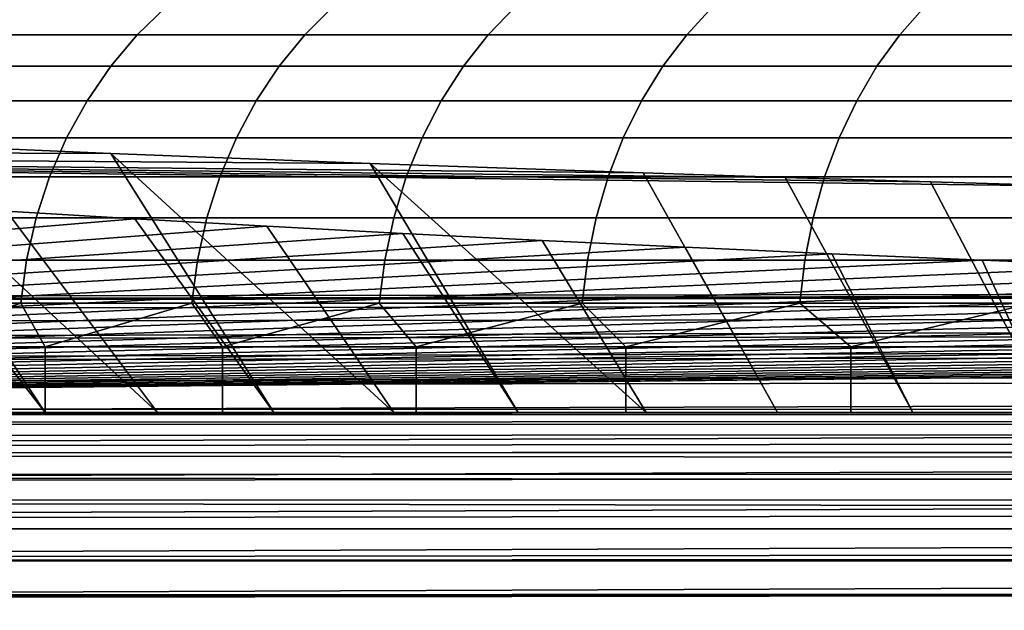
# Model space of a CAD drawing. Header units: metres. Extents: x -109 to 109, y -100 to 58.
# Tile 425 of 642: x 63.75 to 66.05, y -0.96 to 0.42. Entities that reach past the tile are written whole.
import ezdxf

# ---------------------------------------------------------------- set-up
doc = ezdxf.new("R2010")
doc.units = ezdxf.units.M
doc.layers.add('solid_21_062_100_XXX', color=7, linetype='CONTINUOUS')

msp = doc.modelspace()

# ---------------------------------------------------------------- linework, layer by layer
at = {"layer": 'solid_21_062_100_XXX'}
for points in [[(64.092285, 0.447586, 6.714721), (63.741226, 0.447586, 6.021011), (63.67104, 0.3816, 6.054132), (64.024033, 0.3816, 6.751658)], [(63.741226, 0.447586, -6.021011), (64.092285, 0.447586, -6.714721), (64.024033, 0.3816, -6.751658), (63.67104, 0.3816, -6.054132)], [(64.481026, 0.447586, 7.388038), (64.092285, 0.447586, 6.714721), (64.024033, 0.3816, 6.751658), (64.414909, 0.3816, 7.428679)], [(64.092285, 0.447586, -6.714721), (64.481026, 0.447586, -7.388038), (64.414909, 0.3816, -7.428679), (64.024033, 0.3816, -6.751658)], [(64.906265, 0.447586, 8.038918), (64.481026, 0.447586, 7.388038), (64.414909, 0.3816, 7.428679), (64.842491, 0.3816, 8.083139)], [(64.481026, 0.447586, -7.388038), (64.906265, 0.447586, -8.038918), (64.842491, 0.3816, -8.083139), (64.414909, 0.3816, -7.428679)], [(65.366714, 0.447586, 8.665383), (64.906265, 0.447586, 8.038918), (64.842491, 0.3816, 8.083139), (65.305473, 0.3816, 8.713052)], [(64.906265, 0.447586, -8.038918), (65.366714, 0.447586, -8.665383), (65.305473, 0.3816, -8.713052), (64.842491, 0.3816, -8.083139)], [(65.860977, 0.447586, 9.265533), (65.366714, 0.447586, 8.665383), (65.305473, 0.3816, 8.713052), (65.802452, 0.3816, 9.316503)], [(65.366714, 0.447586, -8.665383), (65.860977, 0.447586, -9.265533), (65.802452, 0.3816, -9.316503), (65.305473, 0.3816, -8.713052)], [(66.38755, 0.447586, 9.837543), (65.860977, 0.447586, 9.265533), (65.802452, 0.3816, 9.316503), (66.331924, 0.3816, 9.89166)], [(65.860977, 0.447586, -9.265533), (66.38755, 0.447586, -9.837543), (66.331924, 0.3816, -9.89166), (65.802452, 0.3816, -9.316503)], [(64.024033, 0.3816, 6.751658), (63.67104, 0.3816, 6.054132), (63.607288, 0.30806, 6.084217), (63.962032, 0.30806, 6.785209)], [(63.67104, 0.3816, -6.054132), (64.024033, 0.3816, -6.751658), (63.962032, 0.30806, -6.785209), (63.607288, 0.30806, -6.084217)], [(64.414909, 0.3816, 7.428679), (64.024033, 0.3816, 6.751658), (63.962032, 0.30806, 6.785209), (64.354851, 0.30806, 7.465594)], [(64.024033, 0.3816, -6.751658), (64.414909, 0.3816, -7.428679), (64.354851, 0.30806, -7.465594), (63.962032, 0.30806, -6.785209)], [(64.842491, 0.3816, 8.083139), (64.414909, 0.3816, 7.428679), (64.354851, 0.30806, 7.465594), (64.784561, 0.30806, 8.123306)], [(64.414909, 0.3816, -7.428679), (64.842491, 0.3816, -8.083139), (64.784561, 0.30806, -8.123306), (64.354851, 0.30806, -7.465594)], [(65.305473, 0.3816, 8.713052), (64.842491, 0.3816, 8.083139), (64.784561, 0.30806, 8.123306), (65.24984, 0.30806, 8.756349)], [(64.842491, 0.3816, -8.083139), (65.305473, 0.3816, -8.713052), (65.24984, 0.30806, -8.756349), (64.784561, 0.30806, -8.123306)], [(65.802452, 0.3816, 9.316503), (65.305473, 0.3816, 8.713052), (65.24984, 0.30806, 8.756349), (65.74929, 0.30806, 9.362798)], [(65.305473, 0.3816, -8.713052), (65.802452, 0.3816, -9.316503), (65.74929, 0.30806, -9.362798), (65.24984, 0.30806, -8.756349)], [(66.331924, 0.3816, 9.89166), (65.802452, 0.3816, 9.316503), (65.74929, 0.30806, 9.362798), (66.281395, 0.30806, 9.940813)], [(65.802452, 0.3816, -9.316503), (66.331924, 0.3816, -9.89166), (66.281395, 0.30806, -9.940813), (65.74929, 0.30806, -9.362798)], [(63.962032, 0.30806, 6.785209), (63.607288, 0.30806, 6.084217), (63.550636, 0.22773, 6.110952), (63.906937, 0.22773, 6.815024)], [(63.607288, 0.30806, -6.084217), (63.962032, 0.30806, -6.785209), (63.906937, 0.22773, -6.815024), (63.550636, 0.22773, -6.110952)], [(64.354851, 0.30806, 7.465594), (63.962032, 0.30806, 6.785209), (63.906937, 0.22773, 6.815024), (64.301483, 0.22773, 7.498399)], [(63.962032, 0.30806, -6.785209), (64.354851, 0.30806, -7.465594), (64.301483, 0.22773, -7.498399), (63.906937, 0.22773, -6.815024)], [(64.784561, 0.30806, 8.123306), (64.354851, 0.30806, 7.465594), (64.301483, 0.22773, 7.498399), (64.733078, 0.22773, 8.159001)], [(64.354851, 0.30806, -7.465594), (64.784561, 0.30806, -8.123306), (64.733078, 0.22773, -8.159001), (64.301483, 0.22773, -7.498399)], [(65.24984, 0.30806, 8.756349), (64.784561, 0.30806, 8.123306), (64.733078, 0.22773, 8.159001), (65.200409, 0.22773, 8.794826)], [(64.784561, 0.30806, -8.123306), (65.24984, 0.30806, -8.756349), (65.200409, 0.22773, -8.794826), (64.733078, 0.22773, -8.159001)], [(65.74929, 0.30806, 9.362798), (65.24984, 0.30806, 8.756349), (65.200409, 0.22773, 8.794826), (65.702049, 0.22773, 9.40394)], [(65.24984, 0.30806, -8.756349), (65.74929, 0.30806, -9.362798), (65.702049, 0.22773, -9.40394), (65.200409, 0.22773, -8.794826)], [(66.281395, 0.30806, 9.940813), (65.74929, 0.30806, 9.362798), (65.702049, 0.22773, 9.40394), (66.236488, 0.22773, 9.984495)], [(65.74929, 0.30806, -9.362798), (66.281395, 0.30806, -9.940813), (66.236488, 0.22773, -9.984495), (65.702049, 0.22773, -9.40394)], [(63.906937, 0.22773, 6.815024), (63.550636, 0.22773, 6.110952), (63.501667, 0.141444, 6.134061), (63.859318, 0.141444, 6.840796)], [(63.550636, 0.22773, -6.110952), (63.906937, 0.22773, -6.815024), (63.859318, 0.141444, -6.840796), (63.501667, 0.141444, -6.134061)], [(64.301483, 0.22773, 7.498399), (63.906937, 0.22773, 6.815024), (63.859318, 0.141444, 6.840796), (64.255356, 0.141444, 7.526754)], [(63.906937, 0.22773, -6.815024), (64.301483, 0.22773, -7.498399), (64.255356, 0.141444, -7.526754), (63.859318, 0.141444, -6.840796)], [(64.733078, 0.22773, 8.159001), (64.301483, 0.22773, 7.498399), (64.255356, 0.141444, 7.526754), (64.688583, 0.141444, 8.189856)], [(64.301483, 0.22773, -7.498399), (64.733078, 0.22773, -8.159001), (64.688583, 0.141444, -8.189856), (64.255356, 0.141444, -7.526754)], [(65.200409, 0.22773, 8.794826), (64.733078, 0.22773, 8.159001), (64.688583, 0.141444, 8.189856), (65.157677, 0.141444, 8.828084)], [(64.733078, 0.22773, -8.159001), (65.200409, 0.22773, -8.794826), (65.157677, 0.141444, -8.828084), (64.688583, 0.141444, -8.189856)], [(65.702049, 0.22773, 9.40394), (65.200409, 0.22773, 8.794826), (65.157677, 0.141444, 8.828084), (65.661217, 0.141444, 9.439502)], [(65.200409, 0.22773, -8.794826), (65.702049, 0.22773, -9.40394), (65.661217, 0.141444, -9.439502), (65.157677, 0.141444, -8.828084)], [(66.236488, 0.22773, 9.984495), (65.702049, 0.22773, 9.40394), (65.661217, 0.141444, 9.439502), (66.197678, 0.141444, 10.022252)], [(65.702049, 0.22773, -9.40394), (66.236488, 0.22773, -9.984495), (66.197678, 0.141444, -10.022252), (65.661217, 0.141444, -9.439502)], [(63.809219, -0.5, 9.327725), (63.556984, -0.5, 8.974455), (62.859802, 0.154862, 9.113979), (63.392509, 0.129368, 9.822291)], [(63.859318, 0.141444, 6.840796), (63.501667, 0.141444, 6.134061), (63.460892, 0.050097, 6.153303), (63.819664, 0.050097, 6.862255)], [(63.501667, 0.141444, -6.134061), (63.859318, 0.141444, -6.840796), (63.819664, 0.050097, -6.862255), (63.460892, 0.050097, -6.153303)], [(64.255356, 0.141444, 7.526754), (63.859318, 0.141444, 6.840796), (63.819664, 0.050097, 6.862255), (64.216942, 0.050097, 7.550366)], [(63.859318, 0.141444, -6.840796), (64.255356, 0.141444, -7.526754), (64.216942, 0.050097, -7.550366), (63.819664, 0.050097, -6.862255)], [(64.688583, 0.141444, 8.189856), (64.255356, 0.141444, 7.526754), (64.216942, 0.050097, 7.550366), (64.651527, 0.050097, 8.215547)], [(64.255356, 0.141444, -7.526754), (64.688583, 0.141444, -8.189856), (64.651527, 0.050097, -8.215547), (64.216942, 0.050097, -7.550366)], [(65.157677, 0.141444, 8.828084), (64.688583, 0.141444, 8.189856), (64.651527, 0.050097, 8.215547), (65.122101, 0.050097, 8.855778)], [(64.688583, 0.141444, -8.189856), (65.157677, 0.141444, -8.828084), (65.122101, 0.050097, -8.855778), (64.651527, 0.050097, -8.215547)], [(65.661217, 0.141444, 9.439502), (65.157677, 0.141444, 8.828084), (65.122101, 0.050097, 8.855778), (65.62722, 0.050097, 9.469113)], [(65.157677, 0.141444, -8.828084), (65.661217, 0.141444, -9.439502), (65.62722, 0.050097, -9.469113), (65.122101, 0.050097, -8.855778)], [(66.197678, 0.141444, 10.022252), (65.661217, 0.141444, 9.439502), (65.62722, 0.050097, 9.469113), (66.165359, 0.050097, 10.053692)], [(65.661217, 0.141444, -9.439502), (66.197678, 0.141444, -10.022252), (66.165359, 0.050097, -10.053692), (65.62722, 0.050097, -9.469113)], [(63.962376, 0.104905, 10.501945), (63.392509, 0.129368, 9.822291), (58.685604, 0.124339, 9.962011)], [(66.22023, 0.028593, 12.622151), (58.685604, 0.124339, 9.962011), (58.685616, -0.233507, 19.904194), (74.739296, -0.213329, 19.343586)], [(64.567062, 0.081575, 11.150126), (63.962376, 0.104905, 10.501945), (58.685604, 0.124339, 9.962011)], [(65.204338, 0.059458, 11.764626), (64.567062, 0.081575, 11.150126), (58.685604, 0.124339, 9.962011)], [(65.535263, 0.048852, 12.059307), (65.204338, 0.059458, 11.764626), (58.685604, 0.124339, 9.962011)], [(65.873932, 0.038562, 12.345196), (65.535263, 0.048852, 12.059307), (58.685604, 0.124339, 9.962011)], [(66.22023, 0.028593, 12.622151), (65.873932, 0.038562, 12.345196), (58.685604, 0.124339, 9.962011)], [(64.342308, -0.5, 10.012645), (64.071075, -0.5, 9.673898), (63.392509, 0.129368, 9.822291), (63.962376, 0.104905, 10.501945)], [(63.809219, -0.5, 9.327725), (63.392509, 0.129368, 9.822291), (64.071075, -0.5, 9.673898)], [(64.912407, -0.5, 10.66724), (64.622765, -0.5, 10.343774), (63.962376, 0.104905, 10.501945), (64.567062, 0.081575, 11.150126)], [(64.342308, -0.5, 10.012645), (63.962376, 0.104905, 10.501945), (64.622765, -0.5, 10.343774)], [(65.517555, -0.5, 11.289303), (65.210693, -0.5, 10.982448), (64.567062, 0.081575, 11.150126), (65.204338, 0.059458, 11.764626)], [(64.912407, -0.5, 10.66724), (64.567062, 0.081575, 11.150126), (65.210693, -0.5, 10.982448)], [(63.819664, 0.050097, 6.862255), (63.460892, 0.050097, 6.153303), (63.428734, -0.045363, 6.168479), (63.788387, -0.045363, 6.87918)], [(63.460892, 0.050097, -6.153303), (63.819664, 0.050097, -6.862255), (63.788387, -0.045363, -6.87918), (63.428734, -0.045363, -6.168479)], [(64.216942, 0.050097, 7.550366), (63.819664, 0.050097, 6.862255), (63.788387, -0.045363, 6.87918), (64.186653, -0.045363, 7.568988)], [(63.819664, 0.050097, -6.862255), (64.216942, 0.050097, -7.550366), (64.186653, -0.045363, -7.568988), (63.788387, -0.045363, -6.87918)], [(64.651527, 0.050097, 8.215547), (64.216942, 0.050097, 7.550366), (64.186653, -0.045363, 7.568988), (64.622307, -0.045363, 8.235809)], [(64.216942, 0.050097, -7.550366), (64.651527, 0.050097, -8.215547), (64.622307, -0.045363, -8.235809), (64.186653, -0.045363, -7.568988)], [(65.122101, 0.050097, 8.855778), (64.651527, 0.050097, 8.215547), (64.622307, -0.045363, 8.235809), (65.094032, -0.045363, 8.877619)], [(64.651527, 0.050097, -8.215547), (65.122101, 0.050097, -8.855778), (65.094032, -0.045363, -8.877619), (64.622307, -0.045363, -8.235809)], [(65.62722, 0.050097, 9.469113), (65.122101, 0.050097, 8.855778), (65.094032, -0.045363, 8.877619), (65.600403, -0.045363, 9.492468)], [(65.122101, 0.050097, -8.855778), (65.62722, 0.050097, -9.469113), (65.600403, -0.045363, -9.492468), (65.094032, -0.045363, -8.877619)], [(65.517555, -0.5, 11.289303), (65.204338, 0.059458, 11.764626), (65.535263, 0.048852, 12.059307), (65.832756, -0.5, 11.587594)], [(65.832756, -0.5, 11.587594), (65.535263, 0.048852, 12.059307), (65.873932, 0.038562, 12.345196), (66.156227, -0.5, 11.877238)], [(66.165359, 0.050097, 10.053692), (65.62722, 0.050097, 9.469113), (65.600403, -0.045363, 9.492468), (66.13987, -0.045363, 10.078488)], [(65.62722, 0.050097, -9.469113), (66.165359, 0.050097, -10.053692), (66.13987, -0.045363, -10.078488), (65.600403, -0.045363, -9.492468)], [(66.156227, -0.5, 11.877238), (65.873932, 0.038562, 12.345196), (66.22023, 0.028593, 12.622151), (66.487358, -0.5, 12.157691)], [(63.556984, -0.5, -8.974455), (63.809219, -0.5, -9.327725), (63.429699, -0.012117, -9.635146), (63.149914, 0.006322, -9.275941)], [(63.809219, -0.5, -9.327725), (64.071075, -0.5, -9.673898), (63.719151, -0.030161, -9.986638), (63.429699, -0.012117, -9.635146)], [(63.719151, -0.030161, -9.986638), (64.018188, -0.047803, -10.330314), (58.685669, -0.493421, -19.011005)], [(63.788387, -0.045363, 6.87918), (63.428734, -0.045363, 6.168479), (63.405521, -0.143946, 6.179432), (63.76582, -0.143946, 6.891395)], [(63.428734, -0.045363, -6.168479), (63.788387, -0.045363, -6.87918), (63.76582, -0.143946, -6.891395), (63.405521, -0.143946, -6.179432)], [(64.071075, -0.5, -9.673898), (64.342308, -0.5, -10.012645), (64.018188, -0.047803, -10.330314), (63.719151, -0.030161, -9.986638)], [(64.186653, -0.045363, 7.568988), (63.788387, -0.045363, 6.87918), (63.76582, -0.143946, 6.891395), (64.164787, -0.143946, 7.582428)], [(63.788387, -0.045363, -6.87918), (64.186653, -0.045363, -7.568988), (64.164787, -0.143946, -7.582428), (63.76582, -0.143946, -6.891395)], [(64.622307, -0.045363, 8.235809), (64.186653, -0.045363, 7.568988), (64.164787, -0.143946, 7.582428), (64.601219, -0.143946, 8.250433)], [(64.186653, -0.045363, -7.568988), (64.622307, -0.045363, -8.235809), (64.601219, -0.143946, -8.250433), (64.164787, -0.143946, -7.582428)], [(65.094032, -0.045363, 8.877619), (64.622307, -0.045363, 8.235809), (64.601219, -0.143946, 8.250433), (65.073784, -0.143946, 8.893382)], [(64.622307, -0.045363, -8.235809), (65.094032, -0.045363, -8.877619), (65.073784, -0.143946, -8.893382), (64.601219, -0.143946, -8.250433)], [(65.600403, -0.045363, 9.492468), (65.094032, -0.045363, 8.877619), (65.073784, -0.143946, 8.893382), (65.581047, -0.143946, 9.509323)], [(65.094032, -0.045363, -8.877619), (65.600403, -0.045363, -9.492468), (65.581047, -0.143946, -9.509323), (65.073784, -0.143946, -8.893382)], [(66.13987, -0.045363, 10.078488), (65.600403, -0.045363, 9.492468), (65.581047, -0.143946, 9.509323), (66.121475, -0.143946, 10.096383)], [(65.600403, -0.045363, -9.492468), (66.13987, -0.045363, -10.078488), (66.121475, -0.143946, -10.096383), (65.581047, -0.143946, -9.509323)], [(64.018188, -0.047803, -10.330314), (64.326225, -0.06501, -10.665504), (58.685669, -0.493421, -19.011005)], [(64.326225, -0.06501, -10.665504), (64.643135, -0.081776, -10.992098), (58.685669, -0.493421, -19.011005)], [(64.342308, -0.5, -10.012645), (64.622765, -0.5, -10.343774), (64.326225, -0.06501, -10.665504), (64.018188, -0.047803, -10.330314)], [(64.622765, -0.5, -10.343774), (64.912407, -0.5, -10.66724), (64.643135, -0.081776, -10.992098), (64.326225, -0.06501, -10.665504)], [(64.643135, -0.081776, -10.992098), (64.968399, -0.098074, -11.309601), (58.685669, -0.493421, -19.011005)], [(64.912407, -0.5, -10.66724), (65.210693, -0.5, -10.982448), (64.968399, -0.098074, -11.309601), (64.643135, -0.081776, -10.992098)], [(64.968399, -0.098074, -11.309601), (65.302116, -0.113912, -11.618121), (58.685669, -0.493421, -19.011005)], [(65.302116, -0.113912, -11.618121), (65.644409, -0.129294, -11.917765), (58.685669, -0.493421, -19.011005)], [(58.689041, -0.242446, 20.002346), (90.792969, -0.193151, 18.78298), (75.173615, -0.096544, 16.098902), (74.739296, -0.213329, 19.343586)], [(65.210693, -0.5, -10.982448), (65.517555, -0.5, -11.289303), (65.302116, -0.113912, -11.618121), (64.968399, -0.098074, -11.309601)], [(65.517555, -0.5, -11.289303), (65.832756, -0.5, -11.587594), (65.644409, -0.129294, -11.917765), (65.302116, -0.113912, -11.618121)], [(65.644409, -0.129294, -11.917765), (65.994736, -0.144195, -12.208039), (58.685669, -0.493421, -19.011005)], [(65.832756, -0.5, -11.587594), (66.156227, -0.5, -11.877238), (65.994736, -0.144195, -12.208039), (65.644409, -0.129294, -11.917765)], [(65.994736, -0.144195, -12.208039), (66.352982, -0.158609, -12.488822), (58.685669, -0.493421, -19.011005)], [(66.352982, -0.158609, -12.488822), (66.718445, -0.172508, -12.759581), (58.685669, -0.493421, -19.011005)], [(63.76582, -0.143946, 6.891395), (63.405521, -0.143946, 6.179432), (63.391502, -0.244628, 6.186049), (63.752186, -0.244628, 6.898773)], [(63.405521, -0.143946, -6.179432), (63.76582, -0.143946, -6.891395), (63.752186, -0.244628, -6.898773), (63.391502, -0.244628, -6.186049)], [(64.164787, -0.143946, 7.582428), (63.76582, -0.143946, 6.891395), (63.752186, -0.244628, 6.898773), (64.151581, -0.244628, 7.590546)], [(63.76582, -0.143946, -6.891395), (64.164787, -0.143946, -7.582428), (64.151581, -0.244628, -7.590546), (63.752186, -0.244628, -6.898773)], [(64.601219, -0.143946, 8.250433), (64.164787, -0.143946, 7.582428), (64.151581, -0.244628, 7.590546), (64.588478, -0.244628, 8.259266)], [(64.164787, -0.143946, -7.582428), (64.601219, -0.143946, -8.250433), (64.588478, -0.244628, -8.259266), (64.151581, -0.244628, -7.590546)], [(65.073784, -0.143946, 8.893382), (64.601219, -0.143946, 8.250433), (64.588478, -0.244628, 8.259266), (65.061546, -0.244628, 8.902904)], [(64.601219, -0.143946, -8.250433), (65.073784, -0.143946, -8.893382), (65.061546, -0.244628, -8.902904), (64.588478, -0.244628, -8.259266)], [(65.581047, -0.143946, 9.509323), (65.073784, -0.143946, 8.893382), (65.061546, -0.244628, 8.902904), (65.569359, -0.244628, 9.519504)], [(65.073784, -0.143946, -8.893382), (65.581047, -0.143946, -9.509323), (65.569359, -0.244628, -9.519504), (65.061546, -0.244628, -8.902904)], [(66.121475, -0.143946, 10.096383), (65.581047, -0.143946, 9.509323), (65.569359, -0.244628, 9.519504), (66.110367, -0.244628, 10.107193)], [(65.581047, -0.143946, -9.509323), (66.121475, -0.143946, -10.096383), (66.110367, -0.244628, -10.107193), (65.569359, -0.244628, -9.519504)], [(66.156227, -0.5, -11.877238), (66.487358, -0.5, -12.157691), (66.352982, -0.158609, -12.488822), (65.994736, -0.144195, -12.208039)], [(66.718445, -0.172508, -12.759581), (67.091019, -0.185889, -13.020239), (58.685669, -0.493421, -19.011005)], [(67.091019, -0.185889, -13.020239), (67.470108, -0.198732, -13.270432), (58.685669, -0.493421, -19.011005)], [(67.470108, -0.198732, -13.270432), (67.855751, -0.21104, -13.51019), (58.685669, -0.493421, -19.011005)], [(90.796425, -0.20214, 18.88147), (90.792969, -0.193151, 18.78298), (58.689041, -0.242446, 20.002346)], [(90.799805, -0.221719, 18.977707), (90.796425, -0.20214, 18.88147), (58.689041, -0.242446, 20.002346), (58.69244, -0.262078, 20.098932)], [(58.689041, -0.242446, 20.002346), (74.739296, -0.213329, 19.343586), (58.685616, -0.233507, 19.904194)], [(67.855751, -0.21104, -13.51019), (68.248085, -0.222816, -13.739589), (58.685669, -0.493421, -19.011005)], [(68.248085, -0.222816, -13.739589), (68.646652, -0.234047, -13.958356), (58.685669, -0.493421, -19.011005)], [(90.803123, -0.251805, 19.071566), (90.799805, -0.221719, 18.977707), (58.69244, -0.262078, 20.098932), (58.695755, -0.292165, 20.192791)], [(68.646652, -0.234047, -13.958356), (69.051117, -0.244719, -14.166259), (58.685669, -0.493421, -19.011005)], [(69.051117, -0.244719, -14.166259), (69.460846, -0.254819, -14.363013), (58.685669, -0.493421, -19.011005)], [(90.803123, -0.251805, 19.071566), (58.695755, -0.292165, 20.192791), (58.698948, -0.332348, 20.282795), (90.803246, -0.253139, 19.075031)], [(63.752186, -0.244628, 6.898773), (63.391502, -0.244628, 6.186049), (63.435947, -0.346263, 6.291308)], [(63.391502, -0.244628, -6.186049), (63.752186, -0.244628, -6.898773), (63.435951, -0.346263, -6.291311)], [(63.752186, -0.244628, 6.898773), (63.435947, -0.346263, 6.291308), (63.809258, -0.346263, 7.013917)], [(63.752186, -0.244628, -6.898773), (63.809258, -0.346263, -7.013921), (63.435951, -0.346263, -6.291311)], [(64.151581, -0.244628, 7.590546), (63.752186, -0.244628, 6.898773), (63.809258, -0.346263, 7.013917)], [(63.752186, -0.244628, -6.898773), (64.151581, -0.244628, -7.590546), (63.809258, -0.346263, -7.013921)], [(64.151581, -0.244628, 7.590546), (63.809258, -0.346263, 7.013917), (64.222496, -0.346263, 7.714458)], [(64.151581, -0.244628, -7.590546), (64.222496, -0.346263, -7.714462), (63.809258, -0.346263, -7.013921)], [(64.588478, -0.244628, 8.259266), (64.151581, -0.244628, 7.590546), (64.222496, -0.346263, 7.714458)], [(64.151581, -0.244628, -7.590546), (64.588478, -0.244628, -8.259266), (64.222496, -0.346263, -7.714462)], [(64.588478, -0.244628, 8.259266), (64.222496, -0.346263, 7.714458), (64.674362, -0.346263, 8.390728)], [(64.588478, -0.244628, -8.259266), (64.674362, -0.346263, -8.39073), (64.222496, -0.346263, -7.714462)], [(65.061546, -0.244628, 8.902904), (64.588478, -0.244628, 8.259266), (64.674362, -0.346263, 8.390728)], [(64.588478, -0.244628, -8.259266), (65.061546, -0.244628, -8.902904), (64.674362, -0.346263, -8.39073)], [(65.061546, -0.244628, 8.902904), (64.674362, -0.346263, 8.390728), (65.163445, -0.346263, 9.040599)], [(65.061546, -0.244628, -8.902904), (65.163437, -0.346263, -9.040598), (64.674362, -0.346263, -8.39073)], [(65.569359, -0.244628, 9.519504), (65.061546, -0.244628, 8.902904), (65.163445, -0.346263, 9.040599)], [(65.061546, -0.244628, -8.902904), (65.569359, -0.244628, -9.519504), (65.163437, -0.346263, -9.040598)], [(65.569359, -0.244628, -9.519504), (65.688187, -0.346263, -9.662022), (65.163437, -0.346263, -9.040598)], [(65.569359, -0.244628, 9.519504), (65.163445, -0.346263, 9.040599), (65.688187, -0.346263, 9.662024)], [(66.110367, -0.244628, 10.107193), (65.569359, -0.244628, 9.519504), (65.688187, -0.346263, 9.662024)], [(65.569359, -0.244628, -9.519504), (66.110367, -0.244628, -10.107193), (65.688187, -0.346263, -9.662022)], [(66.110367, -0.244628, 10.107193), (65.688187, -0.346263, 9.662024), (66.246956, -0.346263, 10.253051)], [(66.110367, -0.244628, -10.107193), (66.246948, -0.346263, -10.253045), (65.688187, -0.346263, -9.662022)], [(69.460846, -0.254819, -14.363013), (69.87558, -0.26434, -14.548481), (58.685669, -0.493421, -19.011005)], [(69.87558, -0.26434, -14.548481), (70.294846, -0.273273, -14.722499), (58.685669, -0.493421, -19.011005)], [(70.294846, -0.273273, -14.722499), (70.718559, -0.281617, -14.885036), (58.685669, -0.493421, -19.011005)], [(90.80632, -0.291987, 19.161572), (90.803246, -0.253139, 19.075031), (58.698948, -0.332348, 20.282795)], [(70.718559, -0.281617, -14.885036), (71.146782, -0.289372, -15.036107), (58.685669, -0.493421, -19.011005)], [(71.146782, -0.289372, -15.036107), (71.5793, -0.296535, -15.175632), (58.685669, -0.493421, -19.011005)], [(71.5793, -0.296535, -15.175632), (72.015404, -0.30309, -15.303337), (58.685669, -0.493421, -19.011005)], [(90.80632, -0.291987, 19.161572), (58.698948, -0.332348, 20.282795), (58.701981, -0.382143, 20.367865), (90.806488, -0.294468, 19.166361)], [(90.809349, -0.341782, 19.246643), (90.806488, -0.294468, 19.166361), (58.701981, -0.382143, 20.367865)], [(72.015404, -0.30309, -15.303337), (72.454742, -0.309036, -15.419152), (58.685669, -0.493421, -19.011005)], [(72.454742, -0.309036, -15.419152), (72.896721, -0.314362, -15.522916), (58.685669, -0.493421, -19.011005)], [(72.896721, -0.314362, -15.522916), (73.341118, -0.319069, -15.61461), (58.685669, -0.493421, -19.011005)], [(73.341118, -0.319069, -15.61461), (73.78775, -0.323155, -15.69421), (58.685669, -0.493421, -19.011005)], [(73.78775, -0.323155, -15.69421), (74.236557, -0.326619, -15.761685), (58.685669, -0.493421, -19.011005)], [(74.236557, -0.326619, -15.761685), (74.687515, -0.32946, -15.817029), (58.685669, -0.493421, -19.011005)], [(90.705742, -0.487412, -18.78849), (58.685669, -0.493421, -19.011005), (74.687515, -0.32946, -15.817029), (74.695206, -0.485192, -18.8507)], [(90.809349, -0.341782, 19.246643), (58.701981, -0.382143, 20.367865), (58.704819, -0.440953, 20.44698), (90.809563, -0.345709, 19.252529)], [(90.812187, -0.400592, 19.325758), (90.809563, -0.345709, 19.252529), (58.704819, -0.440953, 20.44698)], [(63.809258, -0.346263, 7.013917), (63.435947, -0.346263, 6.291308), (63.435944, -0.5, 6.291292), (63.809258, -0.5, 7.013916)], [(63.435951, -0.346263, -6.291311), (63.809258, -0.346263, -7.013921), (63.809258, -0.5, -7.013916), (63.435944, -0.5, -6.291292)], [(64.222496, -0.346263, 7.714458), (63.809258, -0.346263, 7.013917), (63.809258, -0.5, 7.013916), (64.222511, -0.5, 7.714476)], [(63.809258, -0.346263, -7.013921), (64.222496, -0.346263, -7.714462), (64.222511, -0.5, -7.714476), (63.809258, -0.5, -7.013916)], [(64.674362, -0.346263, 8.390728), (64.222496, -0.346263, 7.714458), (64.222511, -0.5, 7.714476), (64.674385, -0.5, 8.390755)], [(64.222496, -0.346263, -7.714462), (64.674362, -0.346263, -8.39073), (64.674385, -0.5, -8.390755), (64.222511, -0.5, -7.714476)], [(65.163445, -0.346263, 9.040599), (64.674362, -0.346263, 8.390728), (64.674385, -0.5, 8.390755), (65.163452, -0.5, 9.040614)], [(64.674362, -0.346263, -8.39073), (65.163437, -0.346263, -9.040598), (65.163452, -0.5, -9.040614), (64.674385, -0.5, -8.390755)], [(65.163437, -0.346263, -9.040598), (65.688187, -0.346263, -9.662022), (65.688179, -0.5, -9.662012), (65.163452, -0.5, -9.040614)], [(65.688187, -0.346263, 9.662024), (65.163445, -0.346263, 9.040599), (65.163452, -0.5, 9.040614), (65.688179, -0.5, 9.662012)], [(66.246956, -0.346263, 10.253051), (65.688187, -0.346263, 9.662024), (65.688179, -0.5, 9.662012), (66.246933, -0.5, 10.25303)], [(65.688187, -0.346263, -9.662022), (66.246948, -0.346263, -10.253045), (66.246933, -0.5, -10.25303), (65.688179, -0.5, -9.662012)], [(90.812187, -0.400592, 19.325758), (58.704819, -0.440953, 20.44698), (58.707424, -0.508072, 20.519188), (90.812431, -0.406226, 19.332462)], [(90.814796, -0.46771, 19.397968), (90.812431, -0.406226, 19.332462), (58.707424, -0.508072, 20.519188)], [(90.814796, -0.46771, 19.397968), (58.707424, -0.508072, 20.519188), (58.709766, -0.582693, 20.583622), (90.815056, -0.475268, 19.405169)], [(90.817139, -0.542332, 19.462404), (90.815056, -0.475268, 19.405169), (58.709766, -0.582693, 20.583622)], [(90.705742, -0.487412, -18.78849), (58.686581, -0.503708, -19.108093), (58.685669, -0.493421, -19.011005)], [(90.705742, -0.487412, -18.78849), (90.706696, -0.507989, -18.88287), (58.686581, -0.503708, -19.108093)], [(90.706734, -0.508897, -18.886145), (58.687546, -0.524451, -19.203493), (58.686581, -0.503708, -19.108093), (90.706696, -0.507989, -18.88287)], [(63.809258, -0.5, -7.013916), (63.556984, -0.5, -8.974455), (63.314621, -0.5, -8.614419), (63.435944, -0.5, -6.291292)], [(63.809258, -0.5, 7.013916), (63.435944, -0.5, 6.291292), (63.556984, -0.5, 8.974455), (63.809219, -0.5, 9.327725)], [(63.809258, -0.5, -7.013916), (63.809219, -0.5, -9.327725), (63.556984, -0.5, -8.974455)], [(64.222511, -0.5, 7.714476), (63.809258, -0.5, 7.013916), (63.809219, -0.5, 9.327725), (64.071075, -0.5, 9.673898)], [(64.222511, -0.5, -7.714476), (64.071075, -0.5, -9.673898), (63.809219, -0.5, -9.327725), (63.809258, -0.5, -7.013916)], [(64.222511, -0.5, 7.714476), (64.071075, -0.5, 9.673898), (64.342308, -0.5, 10.012645)], [(64.674385, -0.5, -8.390755), (64.342308, -0.5, -10.012645), (64.071075, -0.5, -9.673898), (64.222511, -0.5, -7.714476)], [(64.674385, -0.5, 8.390755), (64.222511, -0.5, 7.714476), (64.342308, -0.5, 10.012645), (64.622765, -0.5, 10.343774)], [(64.674385, -0.5, -8.390755), (64.622765, -0.5, -10.343774), (64.342308, -0.5, -10.012645)], [(65.163452, -0.5, 9.040614), (64.674385, -0.5, 8.390755), (64.622765, -0.5, 10.343774), (64.912407, -0.5, 10.66724)], [(65.163452, -0.5, -9.040614), (64.912407, -0.5, -10.66724), (64.622765, -0.5, -10.343774), (64.674385, -0.5, -8.390755)], [(65.163452, -0.5, 9.040614), (64.912407, -0.5, 10.66724), (65.210693, -0.5, 10.982448)], [(65.688179, -0.5, -9.662012), (65.210693, -0.5, -10.982448), (64.912407, -0.5, -10.66724), (65.163452, -0.5, -9.040614)], [(65.688179, -0.5, 9.662012), (65.163452, -0.5, 9.040614), (65.210693, -0.5, 10.982448), (65.517555, -0.5, 11.289303)], [(65.688179, -0.5, -9.662012), (65.517555, -0.5, -11.289303), (65.210693, -0.5, -10.982448)], [(65.688179, -0.5, 9.662012), (65.517555, -0.5, 11.289303), (65.832756, -0.5, 11.587594)], [(66.246933, -0.5, -10.25303), (65.832756, -0.5, -11.587594), (65.517555, -0.5, -11.289303), (65.688179, -0.5, -9.662012)], [(66.246933, -0.5, 10.25303), (65.688179, -0.5, 9.662012), (65.832756, -0.5, 11.587594), (66.156227, -0.5, 11.877238)], [(66.246933, -0.5, -10.25303), (66.156227, -0.5, -11.877238), (65.832756, -0.5, -11.587594)], [(90.706734, -0.508897, -18.886145), (90.707642, -0.538944, -18.975462), (58.687546, -0.524451, -19.203493)], [(90.707695, -0.541082, -18.980814), (58.688488, -0.555407, -19.296087), (58.687546, -0.524451, -19.203493), (90.707642, -0.538944, -18.975462)], [(90.707695, -0.541082, -18.980814), (90.708549, -0.579747, -19.064157), (58.6894, -0.596212, -19.384781), (58.688488, -0.555407, -19.296087)], [(90.817139, -0.542332, 19.462404), (58.709766, -0.582693, 20.583622), (58.711823, -0.663921, 20.639511), (90.817406, -0.551976, 19.469748)], [(90.819191, -0.62356, 19.518295), (90.817406, -0.551976, 19.469748), (58.711823, -0.663921, 20.639511)], [(90.708549, -0.579747, -19.064157), (90.708626, -0.583572, -19.071329), (58.6894, -0.596212, -19.384781)], [(90.708626, -0.583572, -19.071329), (90.709412, -0.629919, -19.147913), (58.6894, -0.596212, -19.384781)], [(90.709503, -0.635841, -19.156572), (58.690262, -0.646384, -19.468534), (58.6894, -0.596212, -19.384781), (90.709412, -0.629919, -19.147913)], [(90.709503, -0.635841, -19.156572), (90.71022, -0.688869, -19.22574), (58.690262, -0.646384, -19.468534)], [(90.819191, -0.62356, 19.518295), (58.711823, -0.663921, 20.639511), (58.713562, -0.75078, 20.686182), (90.81945, -0.635399, 19.525394)], [(90.82093, -0.71042, 19.564966), (90.81945, -0.635399, 19.525394), (58.713562, -0.75078, 20.686182)], [(90.710327, -0.697245, -19.235491), (58.691074, -0.705334, -19.54636), (58.690262, -0.646384, -19.468534), (90.71022, -0.688869, -19.22574)], [(90.710327, -0.697245, -19.235491), (90.710968, -0.755903, -19.296722), (58.691074, -0.705334, -19.54636)], [(90.711075, -0.767026, -19.307112), (58.691818, -0.772368, -19.617342), (58.691074, -0.705334, -19.54636), (90.710968, -0.755903, -19.296722)], [(90.82093, -0.71042, 19.564966), (58.713562, -0.75078, 20.686182), (58.714966, -0.842227, 20.723076), (90.821175, -0.7245, 19.571419)], [(90.822334, -0.801868, 19.60186), (90.821175, -0.7245, 19.571419), (58.714966, -0.842227, 20.723076)], [(90.711075, -0.767026, -19.307112), (90.711639, -0.830232, -19.360027), (58.69249, -0.846697, -19.680645), (58.691818, -0.772368, -19.617342)], [(90.822334, -0.801868, 19.60186), (58.714966, -0.842227, 20.723076), (58.716015, -0.937165, 20.749746), (90.82254, -0.818173, 19.607248)], [(90.823387, -0.896807, 19.628532), (90.82254, -0.818173, 19.607248), (58.716015, -0.937165, 20.749746)], [(90.711639, -0.830232, -19.360027), (90.711754, -0.844323, -19.37055), (58.69249, -0.846697, -19.680645)], [(90.711754, -0.844323, -19.37055), (90.712234, -0.910982, -19.414909), (58.693081, -0.927446, -19.735523), (58.69249, -0.846697, -19.680645)], [(90.712234, -0.910982, -19.414909), (90.712341, -0.92818, -19.425022), (58.693081, -0.927446, -19.735523)], [(90.823387, -0.896807, 19.628532), (58.716015, -0.937165, 20.749746), (58.716702, -1.034454, 20.765877), (90.823547, -0.915255, 19.632439)], [(90.824066, -0.994097, 19.644663), (90.823547, -0.915255, 19.632439), (58.716702, -1.034454, 20.765877)], [(90.712341, -0.92818, -19.425022), (90.712738, -0.997202, -19.46072), (58.693584, -1.013666, -19.781334), (58.693081, -0.927446, -19.735523)]]:
    msp.add_3dface(points, dxfattribs=at)

doc.saveas('drawing.dxf')
